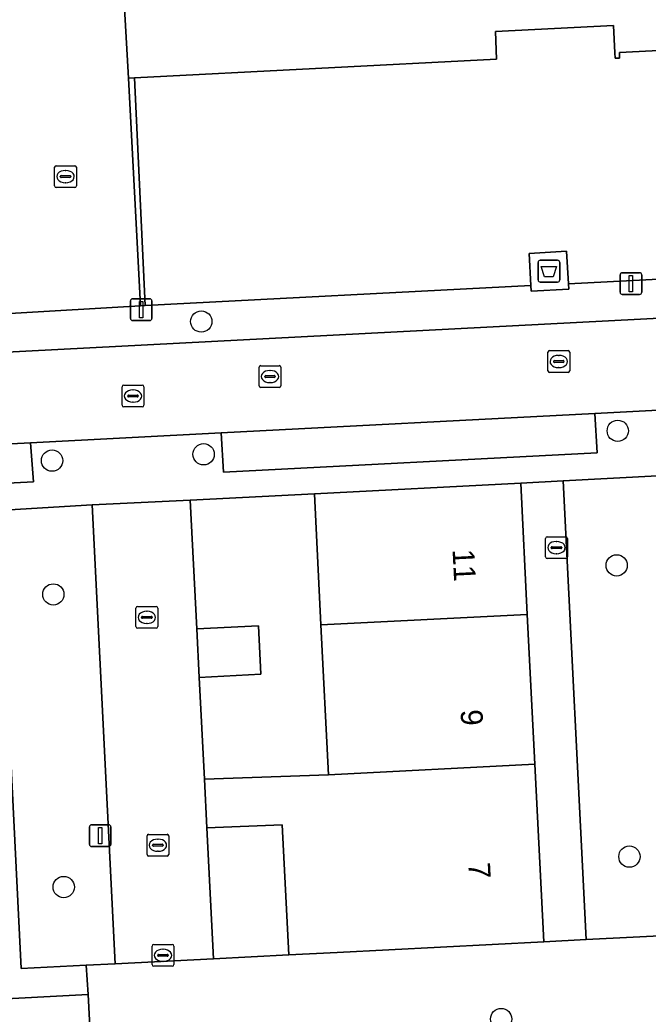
# Model space of a CAD drawing. Extents: x 161084 to 161928, y 385354 to 386522.
# Drawn here: x 161299.28 to 161328.12, y 386310.08 to 386355.72 of the extents above; entities that cross this region are included whole.
import ezdxf

# ---------------------------------------------------------------- set-up
doc = ezdxf.new("R2010")
doc.units = 0
for name, color, linetype in [('IMGEO_Afval_apart_plaats', 7, 'Continuous'), ('IMGEO_Boom', 7, 'Continuous'), ('IMGEO_Brandkraan', 7, 'Continuous'), ('IMGEO_Erf', 7, 'Continuous'), ('IMGEO_Groenvoorziening', 7, 'Continuous'), ('IMGEO_Kolk', 7, 'Continuous'), ('IMGEO_Lichtmast', 7, 'Continuous'), ('IMGEO_Muur', 7, 'Continuous'), ('IMGEO_Pand', 7, 'Continuous'), ('IMGEO_Pand_nummerreeks', 7, 'Continuous'), ('IMGEO_Parkeervlak_open', 7, 'Continuous'), ('IMGEO_Rijbaan_lokaal_open', 7, 'Continuous'), ('IMGEO_Rioolput', 7, 'Continuous'), ('IMGEO_Voetpad_gesloten', 7, 'Continuous'), ('IMGEO_Voetpad_open', 7, 'Continuous')]:
    doc.layers.add(name, color=color, linetype=linetype)

msp = doc.modelspace()

# ---------------------------------------------------------------- linework, layer by layer
at = {"layer": 'IMGEO_Afval_apart_plaats'}
for p, q in [((161323.074, 386343.781), (161323.074, 386344.581)), ((161323.074, 386344.581), (161323.074, 386343.781)), ((161323.174, 386344.681), (161323.964, 386344.681)), ((161323.964, 386344.681), (161323.174, 386344.681)), ((161324.064, 386344.581), (161324.064, 386343.781)), ((161324.064, 386343.781), (161324.064, 386344.581)), ((161323.964, 386343.681), (161323.174, 386343.681)), ((161323.174, 386343.681), (161323.964, 386343.681))]:
    msp.add_line(p, q, dxfattribs=at)
msp.add_lwpolyline([(161323.217, 386344.395), (161323.921, 386344.395), (161323.772, 386343.925), (161323.366, 386343.925), (161323.217, 386344.395)], dxfattribs=at)
for centre, start, end in [((161323.174, 386344.581), 90, 180), ((161323.174, 386344.581), 90, 180), ((161323.964, 386344.581), 0, 90), ((161323.964, 386344.581), 360, 90), ((161323.174, 386343.781), 180, 270), ((161323.174, 386343.781), 180, 270), ((161323.964, 386343.781), 270, 0), ((161323.964, 386343.781), 270, 0)]:
    msp.add_arc(centre, 0.1, start, end, dxfattribs=at)
at = {"layer": 'IMGEO_Boom'}
for centre in [(161307.608, 386341.872), (161326.733, 386336.854), (161307.715, 386335.779), (161300.758, 386335.487), (161326.681, 386330.679), (161300.817, 386329.343), (161327.268, 386317.311), (161301.293, 386315.911), (161321.377, 386309.851)]:
    msp.add_circle(centre, 0.489, dxfattribs=at)
at = {"layer": 'IMGEO_Brandkraan'}
for p, q in [((161323.416, 386331.067), (161323.416, 386331.919)), ((161323.491, 386331.993), (161324.343, 386331.993)), ((161323.904, 386331.773), (161323.929, 386331.773)), ((161324.417, 386331.919), (161324.417, 386331.067)), ((161323.675, 386331.487), (161323.675, 386331.499)), ((161324.113, 386331.45), (161323.715, 386331.45)), ((161323.718, 386331.536), (161324.116, 386331.536)), ((161323.927, 386331.213), (161323.902, 386331.213)), ((161324.159, 386331.499), (161324.159, 386331.487)), ((161324.343, 386330.993), (161323.491, 386330.993))]:
    msp.add_line(p, q, dxfattribs=at)
for points in [[(161323.416, 386331.067), (161323.416, 386331.919)], [(161323.491, 386331.993), (161324.343, 386331.993)], [(161324.417, 386331.919), (161324.417, 386331.067)], [(161324.343, 386330.993), (161323.491, 386330.993)]]:
    msp.add_lwpolyline(points, dxfattribs=at)
for centre, radius, start, end in [((161323.493, 386331.917), 0.0765, 91.552, 178.448), ((161323.493, 386331.917), 0.0765, 91.552, 178.448), ((161324.341, 386331.917), 0.0765, 1.552, 88.448), ((161324.341, 386331.917), 0.0765, 1.552, 88.448), ((161323.715, 386331.496), 0.0403, 85.8775, 175.7526), ((161323.712, 386331.486), 0.0366, 178.938, 274.7102), ((161324.116, 386331.493), 0.043, 264.8664, 352.4533), ((161324.12, 386331.498), 0.0386, 1.7309, 96.639), ((161323.493, 386331.069), 0.0765, 181.552, 268.448), ((161323.493, 386331.069), 0.0765, 181.552, 268.448), ((161324.341, 386331.069), 0.0765, 271.552, 358.448), ((161324.341, 386331.069), 0.0765, 271.552, 358.448)]:
    msp.add_arc(centre, radius, start, end, dxfattribs=at)
for centre, major_axis, ratio, start_param, end_param in [((161323.903, 386331.493), (-0.387, 0.002), 0.722429, 4.712389, 7.853982), ((161323.928, 386331.493), (-0.39, 0.002), 0.717154, 1.570796, 4.712389)]:
    msp.add_ellipse(centre, major_axis=major_axis, ratio=ratio, start_param=start_param, end_param=end_param, dxfattribs=at)
at = {"layer": 'IMGEO_Erf'}
for points in [[(161307.753, 386320.862), (161313.445, 386321.071), (161313.103, 386327.95), (161312.803, 386333.968), (161307.106, 386333.675), (161307.405, 386327.763), (161310.232, 386327.906), (161310.344, 386325.679), (161307.517, 386325.536)], [(161311.32, 386318.768), (161307.866, 386318.625), (161308.169, 386312.616), (161311.63, 386312.796)]]:
    msp.add_lwpolyline(points, close=True, dxfattribs=at)
msp.add_lwpolyline([(161303.158, 386296.5), (161302.41, 386310.98), (161297.473, 386310.722)], dxfattribs=at)
at = {"layer": 'IMGEO_Groenvoorziening'}
for points in [[(161329.592, 386313.714), (161328.558, 386334.79), (161324.22, 386334.552), (161325.287, 386313.505)], [(161303.658, 386312.389), (161302.601, 386333.461), (161298.291, 386333.2), (161299.335, 386312.168), (161302.33, 386312.321)]]:
    msp.add_lwpolyline(points, close=True, dxfattribs=at)
at = {"layer": 'IMGEO_Kolk'}
for p, q in [((161300.951, 386349.024), (161301.803, 386349.024)), ((161300.876, 386348.098), (161300.876, 386348.95)), ((161301.135, 386348.518), (161301.135, 386348.53)), ((161301.178, 386348.567), (161301.576, 386348.567)), ((161301.364, 386348.804), (161301.389, 386348.804)), ((161301.619, 386348.53), (161301.619, 386348.518)), ((161301.877, 386348.95), (161301.877, 386348.098)), ((161301.573, 386348.481), (161301.175, 386348.481)), ((161301.387, 386348.244), (161301.362, 386348.244)), ((161301.803, 386348.024), (161300.951, 386348.024)), ((161323.522, 386339.611), (161323.522, 386340.463)), ((161323.597, 386340.537), (161324.449, 386340.537)), ((161324.01, 386340.317), (161324.035, 386340.317)), ((161324.523, 386340.463), (161324.523, 386339.611)), ((161323.781, 386340.031), (161323.781, 386340.043)), ((161324.219, 386339.994), (161323.821, 386339.994)), ((161323.824, 386340.08), (161324.222, 386340.08)), ((161324.265, 386340.043), (161324.265, 386340.031)), ((161310.264, 386338.919), (161310.264, 386339.771)), ((161310.339, 386339.845), (161311.191, 386339.845)), ((161310.752, 386339.625), (161310.777, 386339.625)), ((161311.265, 386339.771), (161311.265, 386338.919)), ((161324.449, 386339.537), (161323.597, 386339.537)), ((161324.033, 386339.757), (161324.008, 386339.757)), ((161310.523, 386339.339), (161310.523, 386339.351)), ((161310.961, 386339.302), (161310.563, 386339.302)), ((161310.566, 386339.388), (161310.964, 386339.388)), ((161310.775, 386339.065), (161310.75, 386339.065)), ((161311.007, 386339.351), (161311.007, 386339.339)), ((161311.191, 386338.845), (161310.339, 386338.845)), ((161304.609, 386327.865), (161304.609, 386328.717)), ((161304.684, 386328.791), (161305.536, 386328.791)), ((161305.097, 386328.571), (161305.122, 386328.571)), ((161305.61, 386328.717), (161305.61, 386327.865)), ((161304.868, 386328.285), (161304.868, 386328.297)), ((161305.306, 386328.248), (161304.908, 386328.248)), ((161304.911, 386328.334), (161305.309, 386328.334)), ((161305.12, 386328.011), (161305.095, 386328.011)), ((161305.352, 386328.297), (161305.352, 386328.285)), ((161305.536, 386327.791), (161304.684, 386327.791)), ((161305.117, 386317.406), (161305.117, 386318.258)), ((161305.192, 386318.332), (161306.044, 386318.332)), ((161305.605, 386318.112), (161305.63, 386318.112)), ((161306.118, 386318.258), (161306.118, 386317.406)), ((161305.376, 386317.826), (161305.376, 386317.838)), ((161305.814, 386317.789), (161305.416, 386317.789)), ((161305.419, 386317.875), (161305.817, 386317.875)), ((161305.628, 386317.552), (161305.603, 386317.552)), ((161305.86, 386317.838), (161305.86, 386317.826)), ((161306.044, 386317.332), (161305.192, 386317.332))]:
    msp.add_line(p, q, dxfattribs=at)
for points in [[(161300.951, 386349.024), (161301.803, 386349.024)], [(161300.876, 386348.098), (161300.876, 386348.95)], [(161301.877, 386348.95), (161301.877, 386348.098)], [(161301.803, 386348.024), (161300.951, 386348.024)], [(161323.522, 386339.611), (161323.522, 386340.463)], [(161323.597, 386340.537), (161324.449, 386340.537)], [(161324.523, 386340.463), (161324.523, 386339.611)], [(161310.264, 386338.919), (161310.264, 386339.771)], [(161310.339, 386339.845), (161311.191, 386339.845)], [(161311.265, 386339.771), (161311.265, 386338.919)], [(161324.449, 386339.537), (161323.597, 386339.537)], [(161311.191, 386338.845), (161310.339, 386338.845)], [(161304.609, 386327.865), (161304.609, 386328.717)], [(161304.684, 386328.791), (161305.536, 386328.791)], [(161305.61, 386328.717), (161305.61, 386327.865)], [(161305.536, 386327.791), (161304.684, 386327.791)], [(161305.117, 386317.406), (161305.117, 386318.258)], [(161305.192, 386318.332), (161306.044, 386318.332)], [(161306.118, 386318.258), (161306.118, 386317.406)], [(161306.044, 386317.332), (161305.192, 386317.332)]]:
    msp.add_lwpolyline(points, dxfattribs=at)
for centre, radius, start, end in [((161300.953, 386348.948), 0.0765, 91.552, 178.448), ((161300.953, 386348.948), 0.0765, 91.552, 178.448), ((161301.801, 386348.948), 0.0765, 1.552, 88.448), ((161301.801, 386348.948), 0.0765, 1.552, 88.448), ((161301.175, 386348.527), 0.0403, 85.8775, 175.7526), ((161301.58, 386348.529), 0.0386, 1.7309, 96.639), ((161300.953, 386348.1), 0.0765, 181.552, 268.448), ((161300.953, 386348.1), 0.0765, 181.552, 268.448), ((161301.172, 386348.517), 0.0366, 178.938, 274.7102), ((161301.576, 386348.524), 0.043, 264.8664, 352.4533), ((161301.801, 386348.1), 0.0765, 271.552, 358.448), ((161301.801, 386348.1), 0.0765, 271.552, 358.448), ((161323.599, 386340.461), 0.0765, 91.552, 178.448), ((161323.599, 386340.461), 0.0765, 91.552, 178.448), ((161324.447, 386340.461), 0.0765, 1.552, 88.448), ((161324.447, 386340.461), 0.0765, 1.552, 88.448), ((161323.821, 386340.04), 0.0403, 85.8775, 175.7526), ((161323.818, 386340.03), 0.0366, 178.938, 274.7102), ((161324.222, 386340.037), 0.043, 264.8664, 352.4533), ((161324.226, 386340.042), 0.0386, 1.7309, 96.639), ((161310.341, 386339.769), 0.0765, 91.552, 178.448), ((161310.341, 386339.769), 0.0765, 91.552, 178.448), ((161311.189, 386339.769), 0.0765, 1.552, 88.448), ((161311.189, 386339.769), 0.0765, 1.552, 88.448), ((161323.599, 386339.613), 0.0765, 181.552, 268.448), ((161323.599, 386339.613), 0.0765, 181.552, 268.448), ((161324.447, 386339.613), 0.0765, 271.552, 358.448), ((161324.447, 386339.613), 0.0765, 271.552, 358.448), ((161310.563, 386339.348), 0.0403, 85.8775, 175.7526), ((161310.56, 386339.338), 0.0366, 178.938, 274.7102), ((161310.964, 386339.345), 0.043, 264.8664, 352.4533), ((161310.968, 386339.35), 0.0386, 1.7309, 96.639), ((161310.341, 386338.921), 0.0765, 181.552, 268.448), ((161310.341, 386338.921), 0.0765, 181.552, 268.448), ((161311.189, 386338.921), 0.0765, 271.552, 358.448), ((161311.189, 386338.921), 0.0765, 271.552, 358.448), ((161304.686, 386328.715), 0.0765, 91.552, 178.448), ((161304.686, 386328.715), 0.0765, 91.552, 178.448), ((161305.534, 386328.715), 0.0765, 1.552, 88.448), ((161305.534, 386328.715), 0.0765, 1.552, 88.448), ((161304.908, 386328.294), 0.0403, 85.8775, 175.7526), ((161304.905, 386328.284), 0.0366, 178.938, 274.7102), ((161305.309, 386328.291), 0.043, 264.8664, 352.4533), ((161305.313, 386328.296), 0.0386, 1.7309, 96.639), ((161304.686, 386327.867), 0.0765, 181.552, 268.448), ((161304.686, 386327.867), 0.0765, 181.552, 268.448), ((161305.534, 386327.867), 0.0765, 271.552, 358.448), ((161305.534, 386327.867), 0.0765, 271.552, 358.448), ((161305.194, 386318.256), 0.0765, 91.552, 178.448), ((161305.194, 386318.256), 0.0765, 91.552, 178.448), ((161306.042, 386318.256), 0.0765, 1.552, 88.448), ((161306.042, 386318.256), 0.0765, 1.552, 88.448), ((161305.416, 386317.835), 0.0403, 85.8775, 175.7526), ((161305.413, 386317.825), 0.0366, 178.938, 274.7102), ((161305.817, 386317.832), 0.043, 264.8664, 352.4533), ((161305.821, 386317.837), 0.0386, 1.7309, 96.639), ((161305.194, 386317.408), 0.0765, 181.552, 268.448), ((161305.194, 386317.408), 0.0765, 181.552, 268.448), ((161306.042, 386317.408), 0.0765, 271.552, 358.448), ((161306.042, 386317.408), 0.0765, 271.552, 358.448)]:
    msp.add_arc(centre, radius, start, end, dxfattribs=at)
for centre, major_axis, ratio, start_param, end_param in [((161301.363, 386348.524), (-0.387, 0.002), 0.722429, 4.712389, 7.853982), ((161301.388, 386348.524), (-0.39, 0.002), 0.717154, 1.570796, 4.712389), ((161324.009, 386340.037), (-0.387, 0.002), 0.722429, 4.712389, 7.853982), ((161324.034, 386340.037), (-0.39, 0.002), 0.717154, 1.570796, 4.712389), ((161310.751, 386339.345), (-0.387, 0.002), 0.722429, 4.712389, 7.853982), ((161310.776, 386339.345), (-0.39, 0.002), 0.717154, 1.570796, 4.712389), ((161305.096, 386328.291), (-0.387, 0.002), 0.722429, 4.712389, 7.853982), ((161305.121, 386328.291), (-0.39, 0.002), 0.717154, 1.570796, 4.712389), ((161305.604, 386317.832), (-0.387, 0.002), 0.722429, 4.712389, 7.853982), ((161305.629, 386317.832), (-0.39, 0.002), 0.717154, 1.570796, 4.712389)]:
    msp.add_ellipse(centre, major_axis=major_axis, ratio=ratio, start_param=start_param, end_param=end_param, dxfattribs=at)
at = {"layer": 'IMGEO_Lichtmast'}
for p, q in [((161326.839, 386343.213), (161326.839, 386344.013)), ((161326.839, 386344.013), (161326.839, 386343.213)), ((161326.939, 386344.113), (161327.729, 386344.113)), ((161327.729, 386344.113), (161326.939, 386344.113)), ((161327.829, 386344.013), (161327.829, 386343.213)), ((161327.829, 386343.213), (161327.829, 386344.013)), ((161327.729, 386343.113), (161326.939, 386343.113)), ((161326.939, 386343.113), (161327.729, 386343.113)), ((161304.354, 386342.016), (161304.354, 386342.816)), ((161304.354, 386342.816), (161304.354, 386342.016)), ((161304.454, 386342.916), (161305.244, 386342.916)), ((161305.244, 386342.916), (161304.454, 386342.916)), ((161305.344, 386342.816), (161305.344, 386342.016)), ((161305.344, 386342.016), (161305.344, 386342.816)), ((161305.244, 386341.916), (161304.454, 386341.916)), ((161304.454, 386341.916), (161305.244, 386341.916)), ((161302.471, 386317.871), (161302.471, 386318.671)), ((161302.471, 386318.671), (161302.471, 386317.871)), ((161302.571, 386318.771), (161303.361, 386318.771)), ((161303.361, 386318.771), (161302.571, 386318.771)), ((161303.461, 386318.671), (161303.461, 386317.871)), ((161303.461, 386317.871), (161303.461, 386318.671)), ((161303.361, 386317.771), (161302.571, 386317.771)), ((161302.571, 386317.771), (161303.361, 386317.771))]:
    msp.add_line(p, q, dxfattribs=at)
for points in [[(161327.259, 386343.988), (161327.409, 386343.988), (161327.409, 386343.238), (161327.259, 386343.238), (161327.259, 386343.988)], [(161304.774, 386342.791), (161304.924, 386342.791), (161304.924, 386342.041), (161304.774, 386342.041), (161304.774, 386342.791)], [(161302.891, 386318.646), (161303.041, 386318.646), (161303.041, 386317.896), (161302.891, 386317.896), (161302.891, 386318.646)]]:
    msp.add_lwpolyline(points, dxfattribs=at)
for centre, start, end in [((161326.939, 386344.013), 90, 180), ((161326.939, 386344.013), 90, 180), ((161327.729, 386344.013), 0, 90), ((161327.729, 386344.013), 360, 90), ((161326.939, 386343.213), 180, 270), ((161326.939, 386343.213), 180, 270), ((161327.729, 386343.213), 270, 0), ((161327.729, 386343.213), 270, 0), ((161304.454, 386342.816), 90, 180), ((161304.454, 386342.816), 90, 180), ((161305.244, 386342.816), 0, 90), ((161305.244, 386342.816), 360, 90), ((161304.454, 386342.016), 180, 270), ((161304.454, 386342.016), 180, 270), ((161305.244, 386342.016), 270, 0), ((161305.244, 386342.016), 270, 0), ((161302.571, 386318.671), 90, 180), ((161302.571, 386318.671), 90, 180), ((161303.361, 386318.671), 0, 90), ((161303.361, 386318.671), 360, 90), ((161302.571, 386317.871), 180, 270), ((161302.571, 386317.871), 180, 270), ((161303.361, 386317.871), 270, 0), ((161303.361, 386317.871), 270, 0)]:
    msp.add_arc(centre, 0.1, start, end, dxfattribs=at)
at = {"layer": 'IMGEO_Muur'}
msp.add_lwpolyline([(161304.538, 386353.062), (161304.261, 386353.048), (161304.817, 386342.596), (161305.026, 386342.607)], close=True, dxfattribs=at)
msp.add_lwpolyline([(161312.803, 386333.968), (161307.106, 386333.675)], dxfattribs=at)
at = {"layer": 'IMGEO_Pand'}
for points in [[(161346.779, 386365.837), (161346.719, 386367.639), (161339.227, 386367.243), (161339.243, 386366.953), (161325.473, 386366.222), (161325.464, 386366.514), (161317.579, 386366.101), (161317.594, 386365.811), (161311.111, 386365.458), (161311.09, 386365.763), (161303.57, 386365.365), (161304.261, 386353.048), (161304.538, 386353.062), (161321.169, 386353.919), (161321.121, 386355.179), (161326.533, 386355.462), (161326.599, 386354.2), (161326.613, 386353.959), (161326.815, 386353.965), (161326.805, 386354.22), (161347.159, 386355.262), (161347.388, 386355.274)], [(161322.275, 386334.454), (161312.803, 386333.968), (161313.103, 386327.95), (161322.577, 386328.425)], [(161322.577, 386328.425), (161313.103, 386327.95), (161313.445, 386321.071), (161322.922, 386321.547)], [(161307.517, 386325.536), (161310.344, 386325.679), (161310.232, 386327.906), (161307.405, 386327.763)], [(161311.63, 386312.796), (161313.851, 386312.911), (161323.331, 386313.403), (161322.922, 386321.547), (161313.445, 386321.071), (161307.753, 386320.862), (161307.866, 386318.625), (161311.32, 386318.768)]]:
    msp.add_lwpolyline(points, close=True, dxfattribs=at)
at = {"layer": 'IMGEO_Parkeervlak_open'}
for points in [[(161325.682, 386337.642), (161308.518, 386336.762), (161308.622, 386334.95), (161325.784, 386335.849)], [(161282.622, 386335.417), (161282.73, 386333.62), (161299.902, 386334.508), (161299.775, 386336.301)]]:
    msp.add_lwpolyline(points, close=True, dxfattribs=at)
at = {"layer": 'IMGEO_Rijbaan_lokaal_open'}
msp.add_lwpolyline([(161226.38, 386307.443), (161225.201, 386330.697), (161226.846, 386332.546), (161231.4, 386332.758), (161242.828, 386333.355), (161256.094, 386334.027), (161273.568, 386334.944), (161282.622, 386335.417), (161299.775, 386336.301), (161308.518, 386336.762), (161325.682, 386337.642), (161334.423, 386338.114), (161345.894, 386338.714), (161349.931, 386338.931), (161351.871, 386337.207), (161351.586, 386343.221), (161248.97, 386337.876), (161221.218, 386336.44), (161220.071, 386335.172), (161220.169, 386333.062), (161221.774, 386302.139)], dxfattribs=at)
at = {"layer": 'IMGEO_Rioolput'}
for p, q in [((161304.047, 386338.951), (161304.899, 386338.951)), ((161303.972, 386338.025), (161303.972, 386338.877)), ((161304.274, 386338.494), (161304.672, 386338.494)), ((161304.46, 386338.731), (161304.485, 386338.731)), ((161304.973, 386338.877), (161304.973, 386338.025)), ((161304.231, 386338.445), (161304.231, 386338.457)), ((161304.669, 386338.408), (161304.271, 386338.408)), ((161304.483, 386338.171), (161304.458, 386338.171)), ((161304.715, 386338.457), (161304.715, 386338.445)), ((161304.899, 386337.951), (161304.047, 386337.951)), ((161305.349, 386312.352), (161305.349, 386313.204)), ((161305.424, 386313.278), (161306.276, 386313.278)), ((161305.837, 386313.058), (161305.862, 386313.058)), ((161306.35, 386313.204), (161306.35, 386312.352)), ((161305.608, 386312.772), (161305.608, 386312.784)), ((161306.046, 386312.735), (161305.648, 386312.735)), ((161305.651, 386312.821), (161306.049, 386312.821)), ((161305.86, 386312.498), (161305.835, 386312.498)), ((161306.092, 386312.784), (161306.092, 386312.772)), ((161306.276, 386312.278), (161305.424, 386312.278))]:
    msp.add_line(p, q, dxfattribs=at)
for points in [[(161304.047, 386338.951), (161304.899, 386338.951)], [(161303.972, 386338.025), (161303.972, 386338.877)], [(161304.973, 386338.877), (161304.973, 386338.025)], [(161304.899, 386337.951), (161304.047, 386337.951)], [(161305.349, 386312.352), (161305.349, 386313.204)], [(161305.424, 386313.278), (161306.276, 386313.278)], [(161306.35, 386313.204), (161306.35, 386312.352)], [(161306.276, 386312.278), (161305.424, 386312.278)]]:
    msp.add_lwpolyline(points, dxfattribs=at)
for centre, radius, start, end in [((161304.049, 386338.875), 0.0765, 91.552, 178.448), ((161304.049, 386338.875), 0.0765, 91.552, 178.448), ((161304.897, 386338.875), 0.0765, 1.552, 88.448), ((161304.897, 386338.875), 0.0765, 1.552, 88.448), ((161304.271, 386338.454), 0.0403, 85.8775, 175.7526), ((161304.676, 386338.456), 0.0386, 1.7309, 96.639), ((161304.049, 386338.027), 0.0765, 181.552, 268.448), ((161304.049, 386338.027), 0.0765, 181.552, 268.448), ((161304.268, 386338.444), 0.0366, 178.938, 274.7102), ((161304.672, 386338.451), 0.043, 264.8664, 352.4533), ((161304.897, 386338.027), 0.0765, 271.552, 358.448), ((161304.897, 386338.027), 0.0765, 271.552, 358.448), ((161305.426, 386313.202), 0.0765, 91.552, 178.448), ((161305.426, 386313.202), 0.0765, 91.552, 178.448), ((161306.274, 386313.202), 0.0765, 1.552, 88.448), ((161306.274, 386313.202), 0.0765, 1.552, 88.448), ((161305.648, 386312.781), 0.0403, 85.8775, 175.7526), ((161305.645, 386312.771), 0.0366, 178.938, 274.7102), ((161306.049, 386312.778), 0.043, 264.8664, 352.4533), ((161306.053, 386312.783), 0.0386, 1.7309, 96.639), ((161305.426, 386312.354), 0.0765, 181.552, 268.448), ((161305.426, 386312.354), 0.0765, 181.552, 268.448), ((161306.274, 386312.354), 0.0765, 271.552, 358.448), ((161306.274, 386312.354), 0.0765, 271.552, 358.448)]:
    msp.add_arc(centre, radius, start, end, dxfattribs=at)
for centre, major_axis, ratio, start_param, end_param in [((161304.459, 386338.451), (-0.387, 0.002), 0.722429, 4.712389, 7.853982), ((161304.484, 386338.451), (-0.39, 0.002), 0.717154, 1.570796, 4.712389), ((161305.836, 386312.778), (-0.387, 0.002), 0.722429, 4.712389, 7.853982), ((161305.861, 386312.778), (-0.39, 0.002), 0.717154, 1.570796, 4.712389)]:
    msp.add_ellipse(centre, major_axis=major_axis, ratio=ratio, start_param=start_param, end_param=end_param, dxfattribs=at)
at = {"layer": 'IMGEO_Voetpad_gesloten'}
msp.add_lwpolyline([(161324.379, 386345.1), (161322.657, 386344.999), (161322.744, 386343.519), (161322.759, 386343.262), (161324.481, 386343.363), (161324.467, 386343.608)], close=True, dxfattribs=at)
at = {"layer": 'IMGEO_Voetpad_open'}
for points in [[(161298.819, 386342.236), (161304.817, 386342.596), (161304.261, 386353.048), (161303.57, 386365.365), (161311.09, 386365.763), (161311.111, 386365.458), (161317.594, 386365.811), (161317.579, 386366.101), (161325.464, 386366.514), (161325.473, 386366.222), (161339.243, 386366.953), (161339.227, 386367.243), (161346.719, 386367.639), (161348.494, 386367.751), (161357.681, 386368.234)], [(161356.269, 386345.292), (161353.326, 386345.124), (161347.958, 386344.818), (161347.841, 386344.812), (161324.467, 386343.608), (161324.481, 386343.363), (161322.759, 386343.262), (161322.744, 386343.519), (161305.026, 386342.607), (161304.817, 386342.596), (161298.819, 386342.236)], [(161248.97, 386337.876), (161351.586, 386343.221), (161356.36, 386343.47)], [(161334.423, 386338.114), (161325.682, 386337.642), (161325.784, 386335.849), (161308.622, 386334.95), (161308.518, 386336.762), (161299.775, 386336.301), (161299.902, 386334.508), (161282.73, 386333.62)], [(161298.291, 386333.2), (161302.601, 386333.461), (161307.106, 386333.675), (161312.803, 386333.968), (161322.275, 386334.454), (161324.22, 386334.552), (161328.558, 386334.79)], [(161353.03, 386310.057), (161352.968, 386314.058), (161352.936, 386314.758), (161351.169, 386314.803), (161349.273, 386314.728), (161339.795, 386314.245), (161334.114, 386313.955), (161329.592, 386313.714), (161325.287, 386313.505), (161323.331, 386313.403), (161313.851, 386312.911), (161311.63, 386312.796), (161308.169, 386312.616), (161303.658, 386312.389), (161302.33, 386312.321), (161302.41, 386310.98), (161303.158, 386296.5), (161307.225, 386296.71)]]:
    msp.add_lwpolyline(points, dxfattribs=at)
for points in [[(161347.159, 386355.262), (161326.805, 386354.22), (161326.815, 386353.965), (161326.613, 386353.959), (161326.599, 386354.2), (161326.533, 386355.462), (161321.121, 386355.179), (161321.169, 386353.919), (161304.538, 386353.062), (161305.026, 386342.607), (161322.744, 386343.519), (161322.657, 386344.999), (161324.379, 386345.1), (161324.467, 386343.608), (161347.841, 386344.812)], [(161324.22, 386334.552), (161322.275, 386334.454), (161322.577, 386328.425), (161322.922, 386321.547), (161323.331, 386313.403), (161325.287, 386313.505)], [(161307.517, 386325.536), (161307.405, 386327.763), (161307.106, 386333.675), (161302.601, 386333.461), (161303.658, 386312.389), (161308.169, 386312.616), (161307.866, 386318.625), (161307.753, 386320.862)], [(161298.291, 386333.2), (161296.317, 386333.118), (161296.623, 386327.126), (161296.979, 386320.163), (161297.393, 386312.054), (161297.473, 386310.722), (161302.41, 386310.98), (161302.33, 386312.321), (161299.335, 386312.168)]]:
    msp.add_lwpolyline(points, close=True, dxfattribs=at)

# ---------------------------------------------------------------- texts
at = {"layer": 'IMGEO_Pand_nummerreeks'}
for s, p in [('11', (161319.144, 386331.402)), ('9', (161319.513, 386324.039)), ('7', (161319.865, 386317.022))]:
    msp.add_text(s, height=1, rotation=272.8718, dxfattribs=at).set_placement(p)

doc.saveas('drawing.dxf')
